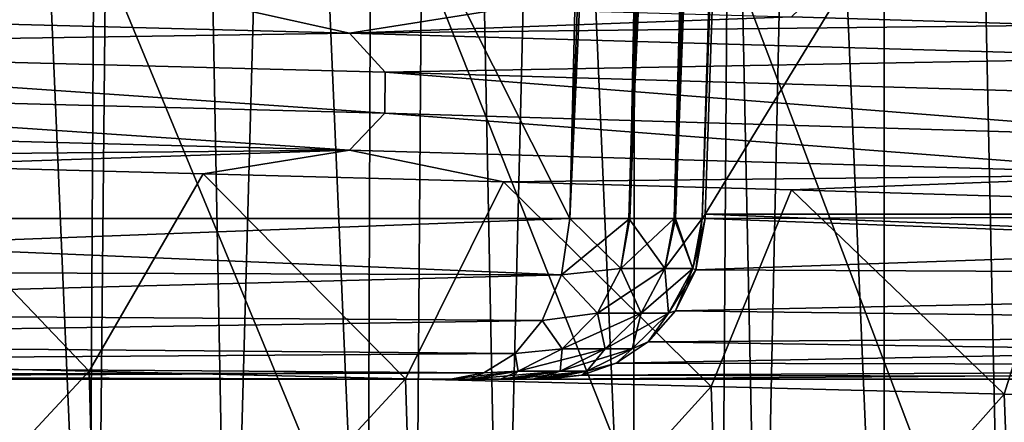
# Model space of a CAD drawing. Header units: millimetres. Extents: x -39.5 to 39.5, y -2 to 94.9.
# Tile 318 of 656: x 4.8 to 7.8, y 27.4 to 28.6. Entities that reach past the tile are written whole.
import ezdxf

# ---------------------------------------------------------------- set-up
doc = ezdxf.new("R2010")
doc.units = ezdxf.units.MM
doc.header["$LTSCALE"] = 65.185185
for name, color, linetype in [('460', 7, 'CONTINUOUS'), ('549', 7, 'CONTINUOUS'), ('550', 7, 'CONTINUOUS'), ('551', 7, 'CONTINUOUS'), ('561', 7, 'CONTINUOUS'), ('567', 7, 'CONTINUOUS'), ('574', 7, 'CONTINUOUS'), ('575', 7, 'CONTINUOUS'), ('597', 7, 'CONTINUOUS'), ('598', 7, 'CONTINUOUS'), ('599', 7, 'CONTINUOUS'), ('600', 7, 'CONTINUOUS'), ('601', 7, 'CONTINUOUS'), ('602', 7, 'CONTINUOUS'), ('628', 7, 'CONTINUOUS'), ('629', 7, 'CONTINUOUS'), ('630', 7, 'CONTINUOUS')]:
    doc.layers.add(name, color=color, linetype=linetype)

msp = doc.modelspace()

# ---------------------------------------------------------------- linework, layer by layer
at = {"layer": '460', "linetype": 'Continuous'}
for points in [[(6.0283, 28.7788, 12.8569), (6.9303, 26.5, 12.3939), (6.9459, 28.8019, 12.3852), (6.0283, 28.7788, 12.8569)], [(6.9303, 26.5, 12.3939), (7.8153, 26.5, 11.8557), (6.9459, 28.8019, 12.3852), (6.9303, 26.5, 12.3939)], [(6.9459, 28.8019, 12.3852), (7.8153, 26.5, 11.8557), (7.8277, 28.825, 11.8477), (6.9459, 28.8019, 12.3852)], [(5.0799, 28.7557, 13.2603), (6.0114, 26.5, 12.8647), (6.0283, 28.7788, 12.8569), (5.0799, 28.7557, 13.2603)], [(6.0114, 26.5, 12.8647), (6.9303, 26.5, 12.3939), (6.0283, 28.7788, 12.8569), (6.0114, 26.5, 12.8647)], [(4.1039, 28.7325, 13.5941), (5.0577, 26.5, 13.2686), (5.0799, 28.7557, 13.2603), (4.1039, 28.7325, 13.5941)], [(5.0577, 26.5, 13.2686), (6.0114, 26.5, 12.8647), (5.0799, 28.7557, 13.2603), (5.0577, 26.5, 13.2686)], [(4.08, 26.5, 13.6012), (5.0577, 26.5, 13.2686), (4.1039, 28.7325, 13.5941), (4.08, 26.5, 13.6012)], [(5.0302, 27.5239, -13.2792), (4.08, 26.5, -13.6012), (4.0521, 27.5471, -13.6096), (5.0302, 27.5239, -13.2792)], [(5.0577, 26.5, -13.2686), (4.08, 26.5, -13.6012), (5.0302, 27.5239, -13.2792), (5.0577, 26.5, -13.2686)], [(5.9808, 27.5008, -12.8791), (5.0577, 26.5, -13.2686), (5.0302, 27.5239, -13.2792), (5.9808, 27.5008, -12.8791)], [(6.0114, 26.5, -12.8647), (5.0577, 26.5, -13.2686), (5.9808, 27.5008, -12.8791), (6.0114, 26.5, -12.8647)], [(6.8983, 27.4777, -12.4118), (6.0114, 26.5, -12.8647), (5.9808, 27.5008, -12.8791), (6.8983, 27.4777, -12.4118)], [(6.9303, 26.5, -12.3939), (6.0114, 26.5, -12.8647), (6.8983, 27.4777, -12.4118), (6.9303, 26.5, -12.3939)], [(7.7782, 27.4547, -11.8802), (6.9303, 26.5, -12.3939), (6.8983, 27.4777, -12.4118), (7.7782, 27.4547, -11.8802)], [(7.8153, 26.5, -11.8557), (6.9303, 26.5, -12.3939), (7.7782, 27.4547, -11.8802), (7.8153, 26.5, -11.8557)], [(8.6222, 27.4315, -11.2826), (7.8153, 26.5, -11.8557), (7.7782, 27.4547, -11.8802), (8.6222, 27.4315, -11.2826)]]:
    msp.add_3dface(points, dxfattribs=at)
at = {"layer": '549', "linetype": 'Continuous'}
for points in [[(1.907, 27.5, 1.907), (-1.907, 27.5, 1.907), (6.1166, 27.5, -1.907), (1.907, 27.5, 1.907)], [(6.1166, 27.5, -1.907), (-1.907, 27.5, 1.907), (1.907, 27.5, -1.907), (6.1166, 27.5, -1.907)], [(6.1166, 27.5, 1.907), (1.907, 27.5, 1.907), (6.1735, 27.5, 1.7185), (6.1166, 27.5, 1.907)], [(6.1735, 27.5, 1.7185), (1.907, 27.5, 1.907), (6.2661, 27.5, 1.3419), (6.1735, 27.5, 1.7185)], [(6.2661, 27.5, 1.3419), (1.907, 27.5, 1.907), (6.2965, 27.5, 1.1882), (6.2661, 27.5, 1.3419)], [(6.2965, 27.5, 1.1882), (1.907, 27.5, 1.907), (6.3626, 27.5, 0.741), (6.2965, 27.5, 1.1882)], [(6.3626, 27.5, 0.741), (1.907, 27.5, 1.907), (6.3723, 27.5, 0.6498), (6.3626, 27.5, 0.741)], [(6.3723, 27.5, 0.6498), (1.907, 27.5, 1.907), (6.4061, 27.5, 0.1043), (6.3723, 27.5, 0.6498)], [(6.4061, 27.5, 0.1043), (1.907, 27.5, 1.907), (6.4061, 27.5, -0.1043), (6.4061, 27.5, 0.1043)], [(6.4061, 27.5, -0.1043), (1.907, 27.5, 1.907), (6.3723, 27.5, -0.6489), (6.4061, 27.5, -0.1043)], [(6.3723, 27.5, -0.6489), (1.907, 27.5, 1.907), (6.3623, 27.5, -0.743), (6.3723, 27.5, -0.6489)], [(6.3623, 27.5, -0.743), (1.907, 27.5, 1.907), (6.2967, 27.5, -1.1874), (6.3623, 27.5, -0.743)], [(6.2967, 27.5, -1.1874), (1.907, 27.5, 1.907), (6.2658, 27.5, -1.3439), (6.2967, 27.5, -1.1874)], [(6.2658, 27.5, -1.3439), (1.907, 27.5, 1.907), (6.1738, 27.5, -1.7177), (6.2658, 27.5, -1.3439)], [(6.1738, 27.5, -1.7177), (1.907, 27.5, 1.907), (6.1166, 27.5, -1.907), (6.1738, 27.5, -1.7177)], [(11.7039, 27.5, -0.1043), (11.7044, 27.5), (6.4061, 27.5, 0.1043), (11.7039, 27.5, -0.1043)], [(11.7039, 27.5, -0.1043), (6.4061, 27.5, 0.1043), (6.4061, 27.5, -0.1043), (11.7039, 27.5, -0.1043)], [(11.7044, 27.5), (11.7039, 27.5, 0.1043), (6.4061, 27.5, 0.1043), (11.7044, 27.5)]]:
    msp.add_3dface(points, dxfattribs=at)
at = {"layer": '550', "linetype": 'Continuous'}
for points in [[(6.8675, 39.0726, -2.4573), (6.9806, 39.0726, -2.1147), (6.4738, 27.9826, -2.4067), (6.8675, 39.0726, -2.4573)], [(6.8675, 39.0726, -2.4573), (6.4738, 27.9826, -2.4067), (6.6061, 33.4908, -2.599), (6.8675, 39.0726, -2.4573)], [(6.4738, 27.9826, -2.4067), (6.9806, 39.0726, -2.1147), (6.6514, 27.9826, -1.8604), (6.4738, 27.9826, -2.4067)], [(6.6542, 27.9826, 1.8503), (6.8675, 39.0726, 2.4573), (6.4738, 27.9826, 2.4067), (6.6542, 27.9826, 1.8503)], [(6.4738, 27.9826, 2.4067), (6.8675, 39.0726, 2.4573), (6.6061, 33.4908, 2.599), (6.4738, 27.9826, 2.4067)], [(6.9806, 39.0726, -2.1147), (7.0767, 39.0726, -1.7669), (6.6514, 27.9826, -1.8604), (6.9806, 39.0726, -2.1147)], [(7.0767, 39.0726, -1.7669), (7.1554, 39.0726, -1.4148), (6.6514, 27.9826, -1.8604), (7.0767, 39.0726, -1.7669)], [(6.6514, 27.9826, -1.8604), (7.1554, 39.0726, -1.4148), (6.7874, 27.9826, -1.278), (6.6514, 27.9826, -1.8604)], [(7.0767, 39.0726, 1.7669), (6.9806, 39.0726, 2.1147), (6.6542, 27.9826, 1.8503), (7.0767, 39.0726, 1.7669)], [(6.7872, 27.9826, 1.2792), (7.0767, 39.0726, 1.7669), (6.6542, 27.9826, 1.8503), (6.7872, 27.9826, 1.2792)], [(6.9806, 39.0726, 2.1147), (6.8675, 39.0726, 2.4573), (6.6542, 27.9826, 1.8503), (6.9806, 39.0726, 2.1147)], [(7.1554, 39.0726, 1.4148), (7.0767, 39.0726, 1.7669), (6.7872, 27.9826, 1.2792), (7.1554, 39.0726, 1.4148)], [(6.7914, 27.9826, 1.2563), (7.1554, 39.0726, 1.4148), (6.7872, 27.9826, 1.2792), (6.7914, 27.9826, 1.2563)], [(7.1554, 39.0726, -1.4148), (7.2166, 39.0726, -1.0592), (6.7874, 27.9826, -1.278), (7.1554, 39.0726, -1.4148)], [(6.7874, 27.9826, -1.278), (7.2166, 39.0726, -1.0592), (6.791, 27.9826, -1.2588), (6.7874, 27.9826, -1.278)], [(6.791, 27.9826, -1.2588), (7.2166, 39.0726, -1.0592), (6.8712, 27.9826, -0.6992), (6.791, 27.9826, -1.2588)], [(7.2166, 39.0726, 1.0592), (7.1554, 39.0726, 1.4148), (6.7914, 27.9826, 1.2563), (7.2166, 39.0726, 1.0592)], [(6.8711, 27.9826, 0.7002), (7.2166, 39.0726, 1.0592), (6.7914, 27.9826, 1.2563), (6.8711, 27.9826, 0.7002)], [(7.2602, 39.0726, 0.701), (7.2166, 39.0726, 1.0592), (6.8711, 27.9826, 0.7002), (7.2602, 39.0726, 0.701)], [(7.2602, 39.0726, 0.701), (6.8711, 27.9826, 0.7002), (7.0698, 33.5151, 0.6525), (7.2602, 39.0726, 0.701)], [(7.2166, 39.0726, -1.0592), (7.2602, 39.0726, -0.701), (6.8712, 27.9826, -0.6992), (7.2166, 39.0726, -1.0592)], [(6.8712, 27.9826, -0.6992), (7.2602, 39.0726, -0.701), (7.0698, 33.5151, -0.6525), (6.8712, 27.9826, -0.6992)], [(7.0698, 33.5151, 0.6525), (6.8711, 27.9826, 0.7002), (6.8806, 27.9956, 0.6043), (7.0698, 33.5151, 0.6525)], [(6.8806, 27.9956, -0.6043), (6.8712, 27.9826, -0.6992), (7.0698, 33.5151, -0.6525), (6.8806, 27.9956, -0.6043)], [(6.8806, 27.9956, 0.6043), (6.8711, 27.9826, 0.7002), (6.8802, 27.9826, 0.604), (6.8806, 27.9956, 0.6043)], [(6.8802, 27.9826, -0.604), (6.8712, 27.9826, -0.6992), (6.8806, 27.9956, -0.6043), (6.8802, 27.9826, -0.604)]]:
    msp.add_3dface(points, dxfattribs=at)
at = {"layer": '551', "linetype": 'Continuous'}
for points in [[(2.6711, 35.5562, -2.6711), (6.4738, 27.9826, -2.4067), (2.4067, 27.9826, -2.4067), (2.6711, 35.5562, -2.6711)], [(6.4738, 27.9826, -2.4067), (2.6711, 35.5562, -2.6711), (6.6061, 33.4908, -2.599), (6.4738, 27.9826, -2.4067)]]:
    msp.add_3dface(points, dxfattribs=at)
at = {"layer": '561', "linetype": 'Continuous'}
for points in [[(6.6061, 33.4908, 2.599), (2.6711, 35.5562, 2.6711), (2.4067, 27.9826, 2.4067), (6.6061, 33.4908, 2.599)], [(6.4738, 27.9826, 2.4067), (6.6061, 33.4908, 2.599), (2.4067, 27.9826, 2.4067), (6.4738, 27.9826, 2.4067)]]:
    msp.add_3dface(points, dxfattribs=at)
at = {"layer": '567', "linetype": 'Continuous'}
for points in [[(4.598, 26, -10.7919), (5.0288, 26, -10.598), (4.2934, 43.2089, -10.5932), (4.598, 26, -10.7919)], [(4.2934, 43.2089, -10.5932), (5.0288, 26, -10.598), (5.1256, 43.2089, -10.2165), (4.2934, 43.2089, -10.5932)], [(5.1256, 43.2089, 10.2165), (4.598, 26, 10.7919), (4.2934, 43.2089, 10.5932), (5.1256, 43.2089, 10.2165)], [(5.0288, 26, 10.598), (4.598, 26, 10.7919), (5.1256, 43.2089, 10.2165), (5.0288, 26, 10.598)], [(5.0288, 26, -10.598), (5.4515, 26, -10.3869), (5.1256, 43.2089, -10.2165), (5.0288, 26, -10.598)], [(5.4515, 26, 10.3869), (5.0288, 26, 10.598), (5.1256, 43.2089, 10.2165), (5.4515, 26, 10.3869)], [(5.4515, 26, -10.3869), (5.8653, 26, -10.159), (5.1256, 43.2089, -10.2165), (5.4515, 26, -10.3869)], [(5.1256, 43.2089, -10.2165), (5.8653, 26, -10.159), (5.9253, 43.2089, -9.7745), (5.1256, 43.2089, -10.2165)], [(5.9253, 43.2089, 9.7745), (5.4515, 26, 10.3869), (5.1256, 43.2089, 10.2165), (5.9253, 43.2089, 9.7745)], [(5.8653, 26, 10.159), (5.4515, 26, 10.3869), (5.9253, 43.2089, 9.7745), (5.8653, 26, 10.159)], [(5.8653, 26, -10.159), (6.2696, 26, -9.9146), (5.9253, 43.2089, -9.7745), (5.8653, 26, -10.159)], [(6.2696, 26, 9.9146), (5.8653, 26, 10.159), (5.9253, 43.2089, 9.7745), (6.2696, 26, 9.9146)], [(6.2696, 26, -9.9146), (6.6637, 26, -9.6541), (5.9253, 43.2089, -9.7745), (6.2696, 26, -9.9146)], [(5.9253, 43.2089, -9.7745), (6.6637, 26, -9.6541), (6.6899, 43.2089, -9.2679), (5.9253, 43.2089, -9.7745)], [(6.6899, 43.2089, 9.2679), (6.2696, 26, 9.9146), (5.9253, 43.2089, 9.7745), (6.6899, 43.2089, 9.2679)], [(6.6637, 26, 9.6541), (6.2696, 26, 9.9146), (6.6899, 43.2089, 9.2679), (6.6637, 26, 9.6541)], [(6.6637, 26, -9.6541), (7.0471, 26, -9.3779), (6.6899, 43.2089, -9.2679), (6.6637, 26, -9.6541)], [(7.0471, 26, 9.3779), (6.6637, 26, 9.6541), (6.6899, 43.2089, 9.2679), (7.0471, 26, 9.3779)], [(7.0471, 26, -9.3779), (7.419, 26, -9.0866), (6.6899, 43.2089, -9.2679), (7.0471, 26, -9.3779)], [(6.6899, 43.2089, -9.2679), (7.419, 26, -9.0866), (7.4114, 43.2089, -8.7018), (6.6899, 43.2089, -9.2679)], [(7.4114, 43.2089, 8.7018), (7.0471, 26, 9.3779), (6.6899, 43.2089, 9.2679), (7.4114, 43.2089, 8.7018)], [(7.419, 26, 9.0866), (7.0471, 26, 9.3779), (7.4114, 43.2089, 8.7018), (7.419, 26, 9.0866)], [(7.419, 26, -9.0866), (7.7788, 26, -8.7805), (7.4114, 43.2089, -8.7018), (7.419, 26, -9.0866)], [(7.7788, 26, -8.7805), (8.1261, 26, -8.4601), (7.4114, 43.2089, -8.7018), (7.7788, 26, -8.7805)], [(7.4114, 43.2089, -8.7018), (8.1261, 26, -8.4601), (8.0824, 43.2089, -8.0824), (7.4114, 43.2089, -8.7018)], [(7.7788, 26, 8.7805), (7.419, 26, 9.0866), (7.4114, 43.2089, 8.7018), (7.7788, 26, 8.7805)], [(8.0824, 43.2089, 8.0824), (7.7788, 26, 8.7805), (7.4114, 43.2089, 8.7018), (8.0824, 43.2089, 8.0824)]]:
    msp.add_3dface(points, dxfattribs=at)
at = {"layer": '574', "linetype": 'Continuous'}
for points in [[(11.543, 35.6288, -0.6709), (11.6801, 27.9956, -0.6043), (7.0698, 33.5151, -0.6525), (11.543, 35.6288, -0.6709)], [(11.6801, 27.9956, -0.6043), (6.8806, 27.9956, -0.6043), (7.0698, 33.5151, -0.6525), (11.6801, 27.9956, -0.6043)]]:
    msp.add_3dface(points, dxfattribs=at)
at = {"layer": '575', "linetype": 'Continuous'}
for points in [[(11.6801, 27.9956, 0.6043), (11.543, 35.6288, 0.6709), (6.8806, 27.9956, 0.6043), (11.6801, 27.9956, 0.6043)], [(11.543, 35.6288, 0.6709), (7.0698, 33.5151, 0.6525), (6.8806, 27.9956, 0.6043), (11.543, 35.6288, 0.6709)]]:
    msp.add_3dface(points, dxfattribs=at)
at = {"layer": '597', "linetype": 'Continuous'}
for points in [[(6.4738, 27.9826, 2.4067), (2.4067, 27.9826, 2.4067), (2.3761, 27.8272, 2.3761), (6.4738, 27.9826, 2.4067)], [(6.4738, 27.9826, 2.4067), (2.3761, 27.8272, 2.3761), (6.4488, 27.8133, 2.3708), (6.4738, 27.9826, 2.4067)], [(2.3761, 27.8272, 2.3761), (2.3099, 27.7039, 2.3099), (6.4488, 27.8133, 2.3708), (2.3761, 27.8272, 2.3761)], [(6.4488, 27.8133, 2.3708), (2.3099, 27.7039, 2.3099), (6.3904, 27.6757, 2.2875), (6.4488, 27.8133, 2.3708)], [(2.3099, 27.7039, 2.3099), (2.2219, 27.6117, 2.2219), (6.3904, 27.6757, 2.2875), (2.3099, 27.7039, 2.3099)], [(6.3904, 27.6757, 2.2875), (2.2219, 27.6117, 2.2219), (6.3094, 27.5768, 2.1732), (6.3904, 27.6757, 2.2875)], [(2.2219, 27.6117, 2.2219), (2.1211, 27.5482, 2.1211), (6.3094, 27.5768, 2.1732), (2.2219, 27.6117, 2.2219)], [(6.3094, 27.5768, 2.1732), (2.1211, 27.5482, 2.1211), (6.2154, 27.5187, 2.0423), (6.3094, 27.5768, 2.1732)], [(2.1211, 27.5482, 2.1211), (2.014, 27.5116, 2.014), (6.2154, 27.5187, 2.0423), (2.1211, 27.5482, 2.1211)], [(1.907, 27.5, 1.907), (6.1166, 27.5, 1.907), (6.2154, 27.5187, 2.0423), (1.907, 27.5, 1.907)], [(2.014, 27.5116, 2.014), (1.907, 27.5, 1.907), (6.2154, 27.5187, 2.0423), (2.014, 27.5116, 2.014)]]:
    msp.add_3dface(points, dxfattribs=at)
at = {"layer": '598', "linetype": 'Continuous'}
for points in [[(6.6542, 27.9826, 1.8503), (6.4488, 27.8133, 2.3708), (6.6266, 27.8323, 1.8424), (6.6542, 27.9826, 1.8503)], [(6.6542, 27.9826, 1.8503), (6.4738, 27.9826, 2.4067), (6.4488, 27.8133, 2.3708), (6.6542, 27.9826, 1.8503)], [(6.7872, 27.9826, 1.2792), (6.6542, 27.9826, 1.8503), (6.6266, 27.8323, 1.8424), (6.7872, 27.9826, 1.2792)], [(6.7591, 27.8323, 1.2732), (6.7872, 27.9826, 1.2792), (6.6266, 27.8323, 1.8424), (6.7591, 27.8323, 1.2732)], [(6.8711, 27.9826, 0.7002), (6.7914, 27.9826, 1.2563), (6.7591, 27.8323, 1.2732), (6.8711, 27.9826, 0.7002)], [(6.8428, 27.8323, 0.6948), (6.8711, 27.9826, 0.7002), (6.7591, 27.8323, 1.2732), (6.8428, 27.8323, 0.6948)], [(6.7914, 27.9826, 1.2563), (6.7872, 27.9826, 1.2792), (6.7591, 27.8323, 1.2732), (6.7914, 27.9826, 1.2563)], [(6.8802, 27.9826, 0.604), (6.8711, 27.9826, 0.7002), (6.8428, 27.8323, 0.6948), (6.8802, 27.9826, 0.604)], [(6.8802, 27.9826, 0.604), (6.8428, 27.8323, 0.6948), (6.8527, 27.8287, 0.5741), (6.8802, 27.9826, 0.604)], [(6.4488, 27.8133, 2.3708), (6.5565, 27.6977, 1.8229), (6.6266, 27.8323, 1.8424), (6.4488, 27.8133, 2.3708)], [(6.6876, 27.6977, 1.2597), (6.7591, 27.8323, 1.2732), (6.5565, 27.6977, 1.8229), (6.6876, 27.6977, 1.2597)], [(6.5565, 27.6977, 1.8229), (6.7591, 27.8323, 1.2732), (6.6266, 27.8323, 1.8424), (6.5565, 27.6977, 1.8229)], [(6.7704, 27.6977, 0.6875), (6.8428, 27.8323, 0.6948), (6.6876, 27.6977, 1.2597), (6.7704, 27.6977, 0.6875)], [(6.6876, 27.6977, 1.2597), (6.8428, 27.8323, 0.6948), (6.7591, 27.8323, 1.2732), (6.6876, 27.6977, 1.2597)], [(6.8428, 27.8323, 0.6948), (6.7704, 27.6977, 0.6875), (6.8527, 27.8287, 0.5741), (6.8428, 27.8323, 0.6948)], [(6.8527, 27.8287, 0.5741), (6.7704, 27.6977, 0.6875), (6.7915, 27.7047, 0.5079), (6.8527, 27.8287, 0.5741)], [(6.4488, 27.8133, 2.3708), (6.3904, 27.6757, 2.2875), (6.5565, 27.6977, 1.8229), (6.4488, 27.8133, 2.3708)], [(6.7915, 27.7047, 0.5079), (6.7704, 27.6977, 0.6875), (6.7088, 27.6116, 0.4193), (6.7915, 27.7047, 0.5079)], [(6.3904, 27.6757, 2.2875), (6.3094, 27.5768, 2.1732), (6.4505, 27.5914, 1.7934), (6.3904, 27.6757, 2.2875)], [(6.3904, 27.6757, 2.2875), (6.4505, 27.5914, 1.7934), (6.5565, 27.6977, 1.8229), (6.3904, 27.6757, 2.2875)], [(6.5795, 27.5914, 1.2394), (6.6876, 27.6977, 1.2597), (6.4505, 27.5914, 1.7934), (6.5795, 27.5914, 1.2394)], [(6.4505, 27.5914, 1.7934), (6.6876, 27.6977, 1.2597), (6.5565, 27.6977, 1.8229), (6.4505, 27.5914, 1.7934)], [(6.6609, 27.5914, 0.6764), (6.7704, 27.6977, 0.6875), (6.5795, 27.5914, 1.2394), (6.6609, 27.5914, 0.6764)], [(6.5795, 27.5914, 1.2394), (6.7704, 27.6977, 0.6875), (6.6876, 27.6977, 1.2597), (6.5795, 27.5914, 1.2394)], [(6.7704, 27.6977, 0.6875), (6.6609, 27.5914, 0.6764), (6.7088, 27.6116, 0.4193), (6.7704, 27.6977, 0.6875)], [(6.3094, 27.5768, 2.1732), (6.3185, 27.5234, 1.7567), (6.4505, 27.5914, 1.7934), (6.3094, 27.5768, 2.1732)], [(6.4448, 27.5234, 1.214), (6.5795, 27.5914, 1.2394), (6.3185, 27.5234, 1.7567), (6.4448, 27.5234, 1.214)], [(6.3185, 27.5234, 1.7567), (6.5795, 27.5914, 1.2394), (6.4505, 27.5914, 1.7934), (6.3185, 27.5234, 1.7567)], [(6.5246, 27.5234, 0.6625), (6.6609, 27.5914, 0.6764), (6.4448, 27.5234, 1.214), (6.5246, 27.5234, 0.6625)], [(6.4448, 27.5234, 1.214), (6.6609, 27.5914, 0.6764), (6.5795, 27.5914, 1.2394), (6.4448, 27.5234, 1.214)], [(6.6609, 27.5914, 0.6764), (6.5246, 27.5234, 0.6625), (6.6128, 27.5479, 0.3178), (6.6609, 27.5914, 0.6764)], [(6.7088, 27.6116, 0.4193), (6.6609, 27.5914, 0.6764), (6.6128, 27.5479, 0.3178), (6.7088, 27.6116, 0.4193)], [(6.3094, 27.5768, 2.1732), (6.2154, 27.5187, 2.0423), (6.3185, 27.5234, 1.7567), (6.3094, 27.5768, 2.1732)], [(6.6128, 27.5479, 0.3178), (6.5246, 27.5234, 0.6625), (6.5099, 27.5114, 0.2107), (6.6128, 27.5479, 0.3178)], [(6.1166, 27.5, 1.907), (6.1735, 27.5, 1.7185), (6.3185, 27.5234, 1.7567), (6.1166, 27.5, 1.907)], [(6.2154, 27.5187, 2.0423), (6.1166, 27.5, 1.907), (6.3185, 27.5234, 1.7567), (6.2154, 27.5187, 2.0423)], [(6.1735, 27.5, 1.7185), (6.2661, 27.5, 1.3419), (6.4448, 27.5234, 1.214), (6.1735, 27.5, 1.7185)], [(6.1735, 27.5, 1.7185), (6.4448, 27.5234, 1.214), (6.3185, 27.5234, 1.7567), (6.1735, 27.5, 1.7185)], [(6.2661, 27.5, 1.3419), (6.2965, 27.5, 1.1882), (6.4448, 27.5234, 1.214), (6.2661, 27.5, 1.3419)], [(6.2965, 27.5, 1.1882), (6.3626, 27.5, 0.741), (6.5246, 27.5234, 0.6625), (6.2965, 27.5, 1.1882)], [(6.2965, 27.5, 1.1882), (6.5246, 27.5234, 0.6625), (6.4448, 27.5234, 1.214), (6.2965, 27.5, 1.1882)], [(6.3626, 27.5, 0.741), (6.3723, 27.5, 0.6498), (6.5246, 27.5234, 0.6625), (6.3626, 27.5, 0.741)], [(6.5246, 27.5234, 0.6625), (6.3723, 27.5, 0.6498), (6.5099, 27.5114, 0.2107), (6.5246, 27.5234, 0.6625)], [(6.3723, 27.5, 0.6498), (6.4061, 27.5, 0.1043), (6.5099, 27.5114, 0.2107), (6.3723, 27.5, 0.6498)]]:
    msp.add_3dface(points, dxfattribs=at)
at = {"layer": '599', "linetype": 'Continuous'}
for points in [[(11.6854, 27.8056, 0.565), (11.6801, 27.9956, 0.6043), (6.8527, 27.8287, 0.5741), (11.6854, 27.8056, 0.565)], [(11.6801, 27.9956, 0.6043), (6.8802, 27.9826, 0.604), (6.8527, 27.8287, 0.5741), (11.6801, 27.9956, 0.6043)], [(11.6801, 27.9956, 0.6043), (6.8806, 27.9956, 0.6043), (6.8802, 27.9826, 0.604), (11.6801, 27.9956, 0.6043)], [(11.6854, 27.8056, 0.565), (6.8527, 27.8287, 0.5741), (6.7915, 27.7047, 0.5079), (11.6854, 27.8056, 0.565)], [(11.693, 27.6449, 0.4564), (11.6854, 27.8056, 0.565), (6.7915, 27.7047, 0.5079), (11.693, 27.6449, 0.4564)], [(11.693, 27.6449, 0.4564), (6.7915, 27.7047, 0.5079), (6.7088, 27.6116, 0.4193), (11.693, 27.6449, 0.4564)], [(11.7, 27.5377, 0.2947), (11.693, 27.6449, 0.4564), (6.6128, 27.5479, 0.3178), (11.7, 27.5377, 0.2947)], [(11.693, 27.6449, 0.4564), (6.7088, 27.6116, 0.4193), (6.6128, 27.5479, 0.3178), (11.693, 27.6449, 0.4564)], [(11.7039, 27.5, 0.1043), (11.7, 27.5377, 0.2947), (6.4061, 27.5, 0.1043), (11.7039, 27.5, 0.1043)], [(6.4061, 27.5, 0.1043), (11.7, 27.5377, 0.2947), (6.5099, 27.5114, 0.2107), (6.4061, 27.5, 0.1043)], [(11.7, 27.5377, 0.2947), (6.6128, 27.5479, 0.3178), (6.5099, 27.5114, 0.2107), (11.7, 27.5377, 0.2947)]]:
    msp.add_3dface(points, dxfattribs=at)
at = {"layer": '600', "linetype": 'Continuous'}
for points in [[(6.8802, 27.9826, -0.604), (11.6854, 27.8056, -0.565), (6.8527, 27.8287, -0.5741), (6.8802, 27.9826, -0.604)], [(11.6854, 27.8056, -0.565), (6.8802, 27.9826, -0.604), (6.8806, 27.9956, -0.6043), (11.6854, 27.8056, -0.565)], [(11.6801, 27.9956, -0.6043), (11.6854, 27.8056, -0.565), (6.8806, 27.9956, -0.6043), (11.6801, 27.9956, -0.6043)], [(11.6854, 27.8056, -0.565), (6.7915, 27.7047, -0.5079), (6.8527, 27.8287, -0.5741), (11.6854, 27.8056, -0.565)], [(11.6854, 27.8056, -0.565), (11.693, 27.6449, -0.4564), (6.7915, 27.7047, -0.5079), (11.6854, 27.8056, -0.565)], [(11.693, 27.6449, -0.4564), (6.7088, 27.6116, -0.4193), (6.7915, 27.7047, -0.5079), (11.693, 27.6449, -0.4564)], [(11.693, 27.6449, -0.4564), (11.7, 27.5377, -0.2947), (6.7088, 27.6116, -0.4193), (11.693, 27.6449, -0.4564)], [(11.7, 27.5377, -0.2947), (6.6128, 27.5479, -0.3178), (6.7088, 27.6116, -0.4193), (11.7, 27.5377, -0.2947)], [(11.7, 27.5377, -0.2947), (6.5099, 27.5114, -0.2107), (6.6128, 27.5479, -0.3178), (11.7, 27.5377, -0.2947)], [(11.7, 27.5377, -0.2947), (11.7039, 27.5, -0.1043), (6.5099, 27.5114, -0.2107), (11.7, 27.5377, -0.2947)], [(11.7039, 27.5, -0.1043), (6.4061, 27.5, -0.1043), (6.5099, 27.5114, -0.2107), (11.7039, 27.5, -0.1043)]]:
    msp.add_3dface(points, dxfattribs=at)
at = {"layer": '601', "linetype": 'Continuous'}
for points in [[(6.4488, 27.8133, -2.3708), (6.4738, 27.9826, -2.4067), (6.6269, 27.8323, -1.8413), (6.4488, 27.8133, -2.3708)], [(6.4738, 27.9826, -2.4067), (6.6514, 27.9826, -1.8604), (6.6269, 27.8323, -1.8413), (6.4738, 27.9826, -2.4067)], [(6.6269, 27.8323, -1.8413), (6.6514, 27.9826, -1.8604), (6.7593, 27.8323, -1.2721), (6.6269, 27.8323, -1.8413)], [(6.6514, 27.9826, -1.8604), (6.7874, 27.9826, -1.278), (6.7593, 27.8323, -1.2721), (6.6514, 27.9826, -1.8604)], [(6.7593, 27.8323, -1.2721), (6.7874, 27.9826, -1.278), (6.8429, 27.8323, -0.6937), (6.7593, 27.8323, -1.2721)], [(6.7874, 27.9826, -1.278), (6.791, 27.9826, -1.2588), (6.8429, 27.8323, -0.6937), (6.7874, 27.9826, -1.278)], [(6.791, 27.9826, -1.2588), (6.8712, 27.9826, -0.6992), (6.8429, 27.8323, -0.6937), (6.791, 27.9826, -1.2588)], [(6.8429, 27.8323, -0.6937), (6.8712, 27.9826, -0.6992), (6.8527, 27.8287, -0.5741), (6.8429, 27.8323, -0.6937)], [(6.8712, 27.9826, -0.6992), (6.8802, 27.9826, -0.604), (6.8527, 27.8287, -0.5741), (6.8712, 27.9826, -0.6992)], [(6.5568, 27.6977, -1.8218), (6.4488, 27.8133, -2.3708), (6.6269, 27.8323, -1.8413), (6.5568, 27.6977, -1.8218)], [(6.5568, 27.6977, -1.8218), (6.6269, 27.8323, -1.8413), (6.6878, 27.6977, -1.2586), (6.5568, 27.6977, -1.8218)], [(6.6878, 27.6977, -1.2586), (6.6269, 27.8323, -1.8413), (6.7593, 27.8323, -1.2721), (6.6878, 27.6977, -1.2586)], [(6.6878, 27.6977, -1.2586), (6.7593, 27.8323, -1.2721), (6.7705, 27.6977, -0.6863), (6.6878, 27.6977, -1.2586)], [(6.7705, 27.6977, -0.6863), (6.7593, 27.8323, -1.2721), (6.8429, 27.8323, -0.6937), (6.7705, 27.6977, -0.6863)], [(6.7705, 27.6977, -0.6863), (6.8429, 27.8323, -0.6937), (6.7915, 27.7047, -0.5079), (6.7705, 27.6977, -0.6863)], [(6.7915, 27.7047, -0.5079), (6.8429, 27.8323, -0.6937), (6.8527, 27.8287, -0.5741), (6.7915, 27.7047, -0.5079)], [(6.3904, 27.6757, -2.2875), (6.4488, 27.8133, -2.3708), (6.5568, 27.6977, -1.8218), (6.3904, 27.6757, -2.2875)], [(6.7088, 27.6116, -0.4193), (6.7705, 27.6977, -0.6863), (6.7915, 27.7047, -0.5079), (6.7088, 27.6116, -0.4193)], [(6.3094, 27.5768, -2.1732), (6.3904, 27.6757, -2.2875), (6.4508, 27.5914, -1.7923), (6.3094, 27.5768, -2.1732)], [(6.4508, 27.5914, -1.7923), (6.3904, 27.6757, -2.2875), (6.5568, 27.6977, -1.8218), (6.4508, 27.5914, -1.7923)], [(6.4508, 27.5914, -1.7923), (6.5568, 27.6977, -1.8218), (6.5797, 27.5914, -1.2383), (6.4508, 27.5914, -1.7923)], [(6.5797, 27.5914, -1.2383), (6.5568, 27.6977, -1.8218), (6.6878, 27.6977, -1.2586), (6.5797, 27.5914, -1.2383)], [(6.5797, 27.5914, -1.2383), (6.6878, 27.6977, -1.2586), (6.661, 27.5914, -0.6752), (6.5797, 27.5914, -1.2383)], [(6.661, 27.5914, -0.6752), (6.6878, 27.6977, -1.2586), (6.7705, 27.6977, -0.6863), (6.661, 27.5914, -0.6752)], [(6.661, 27.5914, -0.6752), (6.7705, 27.6977, -0.6863), (6.7088, 27.6116, -0.4193), (6.661, 27.5914, -0.6752)], [(6.3188, 27.5234, -1.7557), (6.3094, 27.5768, -2.1732), (6.4508, 27.5914, -1.7923), (6.3188, 27.5234, -1.7557)], [(6.3188, 27.5234, -1.7557), (6.4508, 27.5914, -1.7923), (6.445, 27.5234, -1.2129), (6.3188, 27.5234, -1.7557)], [(6.445, 27.5234, -1.2129), (6.4508, 27.5914, -1.7923), (6.5797, 27.5914, -1.2383), (6.445, 27.5234, -1.2129)], [(6.445, 27.5234, -1.2129), (6.5797, 27.5914, -1.2383), (6.5247, 27.5234, -0.6614), (6.445, 27.5234, -1.2129)], [(6.5247, 27.5234, -0.6614), (6.5797, 27.5914, -1.2383), (6.661, 27.5914, -0.6752), (6.5247, 27.5234, -0.6614)], [(6.5247, 27.5234, -0.6614), (6.661, 27.5914, -0.6752), (6.6128, 27.5479, -0.3178), (6.5247, 27.5234, -0.6614)], [(6.6128, 27.5479, -0.3178), (6.661, 27.5914, -0.6752), (6.7088, 27.6116, -0.4193), (6.6128, 27.5479, -0.3178)], [(6.2154, 27.5187, -2.0423), (6.3094, 27.5768, -2.1732), (6.3188, 27.5234, -1.7557), (6.2154, 27.5187, -2.0423)], [(6.5099, 27.5114, -0.2107), (6.5247, 27.5234, -0.6614), (6.6128, 27.5479, -0.3178), (6.5099, 27.5114, -0.2107)], [(6.1738, 27.5, -1.7177), (6.1166, 27.5, -1.907), (6.2154, 27.5187, -2.0423), (6.1738, 27.5, -1.7177)], [(6.2658, 27.5, -1.3439), (6.1738, 27.5, -1.7177), (6.3188, 27.5234, -1.7557), (6.2658, 27.5, -1.3439)], [(6.1738, 27.5, -1.7177), (6.2154, 27.5187, -2.0423), (6.3188, 27.5234, -1.7557), (6.1738, 27.5, -1.7177)], [(6.2967, 27.5, -1.1874), (6.2658, 27.5, -1.3439), (6.3188, 27.5234, -1.7557), (6.2967, 27.5, -1.1874)], [(6.3623, 27.5, -0.743), (6.2967, 27.5, -1.1874), (6.445, 27.5234, -1.2129), (6.3623, 27.5, -0.743)], [(6.2967, 27.5, -1.1874), (6.3188, 27.5234, -1.7557), (6.445, 27.5234, -1.2129), (6.2967, 27.5, -1.1874)], [(6.3723, 27.5, -0.6489), (6.3623, 27.5, -0.743), (6.445, 27.5234, -1.2129), (6.3723, 27.5, -0.6489)], [(6.4061, 27.5, -0.1043), (6.3723, 27.5, -0.6489), (6.5247, 27.5234, -0.6614), (6.4061, 27.5, -0.1043)], [(6.3723, 27.5, -0.6489), (6.445, 27.5234, -1.2129), (6.5247, 27.5234, -0.6614), (6.3723, 27.5, -0.6489)], [(6.4061, 27.5, -0.1043), (6.5247, 27.5234, -0.6614), (6.5099, 27.5114, -0.2107), (6.4061, 27.5, -0.1043)]]:
    msp.add_3dface(points, dxfattribs=at)
at = {"layer": '602', "linetype": 'Continuous'}
for points in [[(2.3761, 27.8272, -2.3761), (2.4067, 27.9826, -2.4067), (6.4488, 27.8133, -2.3708), (2.3761, 27.8272, -2.3761)], [(2.4067, 27.9826, -2.4067), (6.4738, 27.9826, -2.4067), (6.4488, 27.8133, -2.3708), (2.4067, 27.9826, -2.4067)], [(2.3099, 27.7039, -2.3099), (2.3761, 27.8272, -2.3761), (6.4488, 27.8133, -2.3708), (2.3099, 27.7039, -2.3099)], [(6.3904, 27.6757, -2.2875), (2.3099, 27.7039, -2.3099), (6.4488, 27.8133, -2.3708), (6.3904, 27.6757, -2.2875)], [(2.2219, 27.6117, -2.2219), (2.3099, 27.7039, -2.3099), (6.3904, 27.6757, -2.2875), (2.2219, 27.6117, -2.2219)], [(6.3094, 27.5768, -2.1732), (2.2219, 27.6117, -2.2219), (6.3904, 27.6757, -2.2875), (6.3094, 27.5768, -2.1732)], [(2.1211, 27.5482, -2.1211), (2.2219, 27.6117, -2.2219), (6.3094, 27.5768, -2.1732), (2.1211, 27.5482, -2.1211)], [(6.2154, 27.5187, -2.0423), (2.1211, 27.5482, -2.1211), (6.3094, 27.5768, -2.1732), (6.2154, 27.5187, -2.0423)], [(2.014, 27.5116, -2.014), (2.1211, 27.5482, -2.1211), (6.2154, 27.5187, -2.0423), (2.014, 27.5116, -2.014)], [(6.1166, 27.5, -1.907), (1.907, 27.5, -1.907), (2.014, 27.5116, -2.014), (6.1166, 27.5, -1.907)], [(6.1166, 27.5, -1.907), (2.014, 27.5116, -2.014), (6.2154, 27.5187, -2.0423), (6.1166, 27.5, -1.907)]]:
    msp.add_3dface(points, dxfattribs=at)
at = {"layer": '628', "linetype": 'Continuous'}
for points in [[(7.1399, 28.588, -11.0309), (7.7782, 29.1983, -11.8802), (7.963, 28.5636, -10.4523), (7.1399, 28.588, -11.0309)], [(7.7782, 29.1983, -11.8802), (8.6222, 29.1751, -11.2826), (7.963, 28.5636, -10.4523), (7.7782, 29.1983, -11.8802)]]:
    msp.add_3dface(points, dxfattribs=at)
at = {"layer": '629', "linetype": 'Continuous'}
for points in [[(5.3731, 28.6367, -11.9912), (5.8124, 28.5396, -11.6819), (2.9853, 28.6131, -12.7019), (5.3731, 28.6367, -11.9912)], [(5.3731, 28.6367, -11.9912), (6.2749, 28.6123, -11.5449), (5.8124, 28.5396, -11.6819), (5.3731, 28.6367, -11.9912)], [(5.8124, 28.5396, -11.6819), (3.0445, 28.4974, -12.6353), (2.9853, 28.6131, -12.7019), (5.8124, 28.5396, -11.6819)], [(6.2749, 28.6123, -11.5449), (7.1399, 28.588, -11.0309), (5.8124, 28.5396, -11.6819), (6.2749, 28.6123, -11.5449)], [(7.1399, 28.588, -11.0309), (7.963, 28.5636, -10.4523), (5.8124, 28.5396, -11.6819), (7.1399, 28.588, -11.0309)], [(7.963, 28.5636, -10.4523), (8.331, 28.4662, -10.0421), (5.8124, 28.5396, -11.6819), (7.963, 28.5636, -10.4523)], [(5.9192, 28.4222, -11.5707), (3.0445, 28.4974, -12.6353), (5.8124, 28.5396, -11.6819), (5.9192, 28.4222, -11.5707)], [(8.331, 28.4662, -10.0421), (5.9192, 28.4222, -11.5707), (5.8124, 28.5396, -11.6819), (8.331, 28.4662, -10.0421)], [(5.9187, 28.2984, -11.5711), (3.0437, 28.3737, -12.6355), (3.0445, 28.4974, -12.6353), (5.9187, 28.2984, -11.5711)], [(5.9192, 28.4222, -11.5707), (5.9187, 28.2984, -11.5711), (3.0445, 28.4974, -12.6353), (5.9192, 28.4222, -11.5707)], [(8.4647, 28.3469, -9.8625), (5.9192, 28.4222, -11.5707), (8.331, 28.4662, -10.0421), (8.4647, 28.3469, -9.8625)], [(8.4643, 28.2232, -9.8629), (5.9187, 28.2984, -11.5711), (5.9192, 28.4222, -11.5707), (8.4643, 28.2232, -9.8629)], [(8.4647, 28.3469, -9.8625), (8.4643, 28.2232, -9.8629), (5.9192, 28.4222, -11.5707), (8.4647, 28.3469, -9.8625)], [(5.8119, 28.1881, -11.6824), (2.985, 28.2616, -12.7022), (3.0437, 28.3737, -12.6355), (5.8119, 28.1881, -11.6824)], [(5.9187, 28.2984, -11.5711), (5.8119, 28.1881, -11.6824), (3.0437, 28.3737, -12.6355), (5.9187, 28.2984, -11.5711)], [(8.3304, 28.1147, -10.043), (5.8119, 28.1881, -11.6824), (5.9187, 28.2984, -11.5711), (8.3304, 28.1147, -10.043)], [(8.4643, 28.2232, -9.8629), (8.3304, 28.1147, -10.043), (5.9187, 28.2984, -11.5711), (8.4643, 28.2232, -9.8629)], [(2.985, 28.2616, -12.7022), (5.8119, 28.1881, -11.6824), (3.4805, 28.1659, -12.6707), (2.985, 28.2616, -12.7022)], [(3.4805, 28.1659, -12.6707), (5.8119, 28.1881, -11.6824), (4.4398, 28.1415, -12.3672), (3.4805, 28.1659, -12.6707)], [(4.4398, 28.1415, -12.3672), (5.8119, 28.1881, -11.6824), (5.3731, 28.1171, -11.9912), (4.4398, 28.1415, -12.3672)], [(5.3731, 28.1171, -11.9912), (5.8119, 28.1881, -11.6824), (6.2749, 28.0927, -11.5449), (5.3731, 28.1171, -11.9912)], [(5.8119, 28.1881, -11.6824), (8.3304, 28.1147, -10.043), (6.2749, 28.0927, -11.5449), (5.8119, 28.1881, -11.6824)], [(6.2749, 28.0927, -11.5449), (8.3304, 28.1147, -10.043), (7.1399, 28.0683, -11.0309), (6.2749, 28.0927, -11.5449)], [(7.1399, 28.0683, -11.0309), (8.3304, 28.1147, -10.043), (7.963, 28.044, -10.4523), (7.1399, 28.0683, -11.0309)]]:
    msp.add_3dface(points, dxfattribs=at)
at = {"layer": '630', "linetype": 'Continuous'}
for points in [[(5.0302, 27.5239, -13.2792), (4.0521, 27.5471, -13.6096), (4.4398, 28.1415, -12.3672), (5.0302, 27.5239, -13.2792)], [(5.0302, 27.5239, -13.2792), (4.4398, 28.1415, -12.3672), (5.3731, 28.1171, -11.9912), (5.0302, 27.5239, -13.2792)], [(5.9808, 27.5008, -12.8791), (5.0302, 27.5239, -13.2792), (5.3731, 28.1171, -11.9912), (5.9808, 27.5008, -12.8791)], [(5.9808, 27.5008, -12.8791), (5.3731, 28.1171, -11.9912), (6.2749, 28.0927, -11.5449), (5.9808, 27.5008, -12.8791)], [(6.8983, 27.4777, -12.4118), (5.9808, 27.5008, -12.8791), (6.2749, 28.0927, -11.5449), (6.8983, 27.4777, -12.4118)], [(6.8983, 27.4777, -12.4118), (6.2749, 28.0927, -11.5449), (7.1399, 28.0683, -11.0309), (6.8983, 27.4777, -12.4118)], [(7.7782, 27.4547, -11.8802), (6.8983, 27.4777, -12.4118), (7.1399, 28.0683, -11.0309), (7.7782, 27.4547, -11.8802)], [(7.7782, 27.4547, -11.8802), (7.1399, 28.0683, -11.0309), (7.963, 28.044, -10.4523), (7.7782, 27.4547, -11.8802)], [(8.6222, 27.4315, -11.2826), (7.7782, 27.4547, -11.8802), (7.963, 28.044, -10.4523), (8.6222, 27.4315, -11.2826)]]:
    msp.add_3dface(points, dxfattribs=at)

doc.saveas('drawing.dxf')
